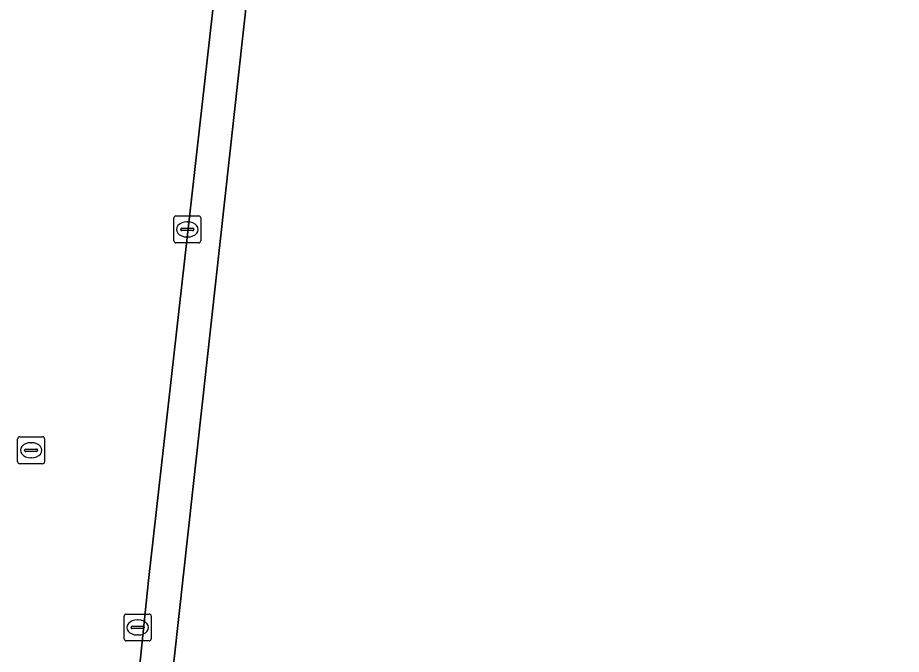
# Model space of a CAD drawing. Extents: x 161928 to 163071, y 386474 to 387428.
# Drawn here: x 162389.56 to 162422.4, y 386785.15 to 386808.82 of the extents above; entities that cross this region are included whole.
import ezdxf

# ---------------------------------------------------------------- set-up
doc = ezdxf.new("R2010")
doc.units = 0
for name, color, linetype in [('IMGEO_Kolk', 7, 'Continuous'), ('IMGEO_Pand', 7, 'Continuous'), ('IMGEO_Rijbaan_lokaal_open', 7, 'Continuous'), ('IMGEO_Rioolput', 7, 'Continuous'), ('IMGEO_Voetpad_open', 7, 'Continuous')]:
    doc.layers.add(name, color=color, linetype=linetype)

msp = doc.modelspace()

# ---------------------------------------------------------------- linework, layer by layer
at = {"layer": 'IMGEO_Kolk'}
for p, q in [((162395.442, 386801.447), (162396.294, 386801.447)), ((162395.367, 386800.521), (162395.367, 386801.373)), ((162395.855, 386801.227), (162395.88, 386801.227)), ((162396.368, 386801.373), (162396.368, 386800.521)), ((162395.626, 386800.941), (162395.626, 386800.953)), ((162396.064, 386800.904), (162395.666, 386800.904)), ((162395.669, 386800.99), (162396.067, 386800.99)), ((162396.11, 386800.953), (162396.11, 386800.941)), ((162395.878, 386800.667), (162395.853, 386800.667)), ((162396.294, 386800.447), (162395.442, 386800.447)), ((162393.524, 386785.725), (162393.524, 386786.577)), ((162393.599, 386786.651), (162394.451, 386786.651)), ((162394.012, 386786.431), (162394.037, 386786.431)), ((162394.525, 386786.577), (162394.525, 386785.725)), ((162393.783, 386786.145), (162393.783, 386786.157)), ((162394.221, 386786.108), (162393.823, 386786.108)), ((162393.826, 386786.194), (162394.224, 386786.194)), ((162394.267, 386786.157), (162394.267, 386786.145)), ((162394.035, 386785.871), (162394.01, 386785.871)), ((162394.451, 386785.651), (162393.599, 386785.651))]:
    msp.add_line(p, q, dxfattribs=at)
for points in [[(162395.442, 386801.447), (162396.294, 386801.447)], [(162395.367, 386800.521), (162395.367, 386801.373)], [(162396.368, 386801.373), (162396.368, 386800.521)], [(162396.294, 386800.447), (162395.442, 386800.447)], [(162393.524, 386785.725), (162393.524, 386786.577)], [(162393.599, 386786.651), (162394.451, 386786.651)], [(162394.525, 386786.577), (162394.525, 386785.725)], [(162394.451, 386785.651), (162393.599, 386785.651)]]:
    msp.add_lwpolyline(points, dxfattribs=at)
for centre, radius, start, end in [((162395.444, 386801.371), 0.0765, 91.552, 178.448), ((162395.444, 386801.371), 0.0765, 91.552, 178.448), ((162396.292, 386801.371), 0.0765, 1.552, 88.448), ((162396.292, 386801.371), 0.0765, 1.552, 88.448), ((162395.666, 386800.95), 0.0403, 85.8775, 175.7526), ((162395.663, 386800.94), 0.0366, 178.938, 274.7102), ((162396.067, 386800.947), 0.043, 264.8664, 352.4533), ((162396.071, 386800.952), 0.0386, 1.7309, 96.639), ((162395.444, 386800.523), 0.0765, 181.552, 268.448), ((162395.444, 386800.523), 0.0765, 181.552, 268.448), ((162396.292, 386800.523), 0.0765, 271.552, 358.448), ((162396.292, 386800.523), 0.0765, 271.552, 358.448), ((162393.601, 386786.575), 0.0765, 91.552, 178.448), ((162393.601, 386786.575), 0.0765, 91.552, 178.448), ((162394.449, 386786.575), 0.0765, 1.552, 88.448), ((162394.449, 386786.575), 0.0765, 1.552, 88.448), ((162393.823, 386786.154), 0.0403, 85.8775, 175.7526), ((162393.82, 386786.144), 0.0366, 178.938, 274.7102), ((162394.224, 386786.151), 0.043, 264.8664, 352.4533), ((162394.228, 386786.156), 0.0386, 1.7309, 96.639), ((162393.601, 386785.727), 0.0765, 181.552, 268.448), ((162393.601, 386785.727), 0.0765, 181.552, 268.448), ((162394.449, 386785.727), 0.0765, 271.552, 358.448), ((162394.449, 386785.727), 0.0765, 271.552, 358.448)]:
    msp.add_arc(centre, radius, start, end, dxfattribs=at)
for centre, major_axis, ratio, start_param, end_param in [((162395.854, 386800.947), (-0.387, 0.002), 0.722429, 4.712389, 7.853982), ((162395.879, 386800.947), (-0.39, 0.002), 0.717154, 1.570796, 4.712389), ((162394.011, 386786.151), (-0.387, 0.002), 0.722429, 4.712389, 7.853982), ((162394.036, 386786.151), (-0.39, 0.002), 0.717154, 1.570796, 4.712389)]:
    msp.add_ellipse(centre, major_axis=major_axis, ratio=ratio, start_param=start_param, end_param=end_param, dxfattribs=at)
at = {"layer": 'IMGEO_Pand'}
msp.add_lwpolyline([(162466.314, 386814.609), (162464.143, 386814.831), (162463.923, 386814.853), (162444.241, 386816.845), (162444.094, 386815.551), (162429.101, 386817.257), (162428.397, 386811.07), (162398.627, 386814.456), (162394.363, 386775.766), (162393.168, 386764.919), (162444.943, 386759.093), (162450.309, 386758.489), (162467.614, 386756.569), (162467.64, 386756.791), (162468.014, 386759.994), (162470.51, 386759.703), (162471.317, 386766.074), (162468.823, 386766.348), (162469.39, 386771.508), (162459.47, 386772.598), (162460.011, 386777.518), (162462.201, 386777.277), (162462.274, 386777.945)], close=True, dxfattribs=at)
at = {"layer": 'IMGEO_Rijbaan_lokaal_open'}
msp.add_lwpolyline([(162394.088, 386784.654), (162394.424, 386787.899), (162397.559, 386815.714)], dxfattribs=at)
at = {"layer": 'IMGEO_Rioolput'}
for p, q in [((162389.638, 386793.239), (162390.49, 386793.239)), ((162389.563, 386792.313), (162389.563, 386793.165)), ((162390.051, 386793.019), (162390.076, 386793.019)), ((162390.564, 386793.165), (162390.564, 386792.313)), ((162389.822, 386792.733), (162389.822, 386792.745)), ((162390.26, 386792.696), (162389.862, 386792.696)), ((162389.865, 386792.782), (162390.263, 386792.782)), ((162390.306, 386792.745), (162390.306, 386792.733)), ((162390.49, 386792.239), (162389.638, 386792.239)), ((162390.074, 386792.459), (162390.049, 386792.459))]:
    msp.add_line(p, q, dxfattribs=at)
for points in [[(162389.638, 386793.239), (162390.49, 386793.239)], [(162389.563, 386792.313), (162389.563, 386793.165)], [(162390.564, 386793.165), (162390.564, 386792.313)], [(162390.49, 386792.239), (162389.638, 386792.239)]]:
    msp.add_lwpolyline(points, dxfattribs=at)
for centre, radius, start, end in [((162389.64, 386793.163), 0.0765, 91.552, 178.448), ((162389.64, 386793.163), 0.0765, 91.552, 178.448), ((162390.488, 386793.163), 0.0765, 1.552, 88.448), ((162390.488, 386793.163), 0.0765, 1.552, 88.448), ((162389.862, 386792.742), 0.0403, 85.8775, 175.7526), ((162389.859, 386792.732), 0.0366, 178.938, 274.7102), ((162390.263, 386792.739), 0.043, 264.8664, 352.4533), ((162390.267, 386792.744), 0.0386, 1.7309, 96.639), ((162389.64, 386792.315), 0.0765, 181.552, 268.448), ((162389.64, 386792.315), 0.0765, 181.552, 268.448), ((162390.488, 386792.315), 0.0765, 271.552, 358.448), ((162390.488, 386792.315), 0.0765, 271.552, 358.448)]:
    msp.add_arc(centre, radius, start, end, dxfattribs=at)
for centre, major_axis, ratio, start_param, end_param in [((162390.05, 386792.739), (-0.387, 0.002), 0.722429, 4.712389, 7.853982), ((162390.075, 386792.739), (-0.39, 0.002), 0.717154, 1.570796, 4.712389)]:
    msp.add_ellipse(centre, major_axis=major_axis, ratio=ratio, start_param=start_param, end_param=end_param, dxfattribs=at)
at = {"layer": 'IMGEO_Voetpad_open'}
msp.add_lwpolyline([(162393.168, 386764.919), (162394.363, 386775.766), (162398.627, 386814.456), (162428.397, 386811.07), (162429.101, 386817.257), (162429.556, 386820.996), (162428.297, 386820.095), (162427.417, 386812.392), (162397.559, 386815.714), (162394.424, 386787.899), (162394.088, 386784.654)], dxfattribs=at)

doc.saveas('drawing.dxf')
